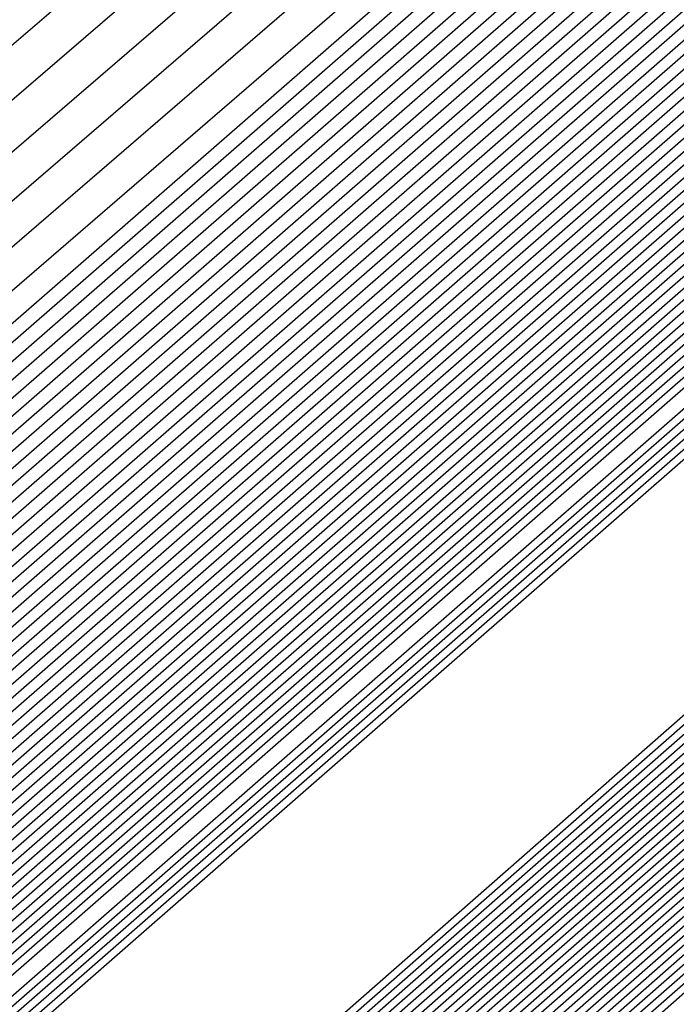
# Model space of a CAD drawing. Extents: x 3249832 to 3255657, y 13789405 to 13793316.
# Tile 1035 of 1056: x 3253212.9677 to 3253213.0352, y 13791261.5522 to 13791261.6534. Entities that reach past the tile are written whole.
import ezdxf

# ---------------------------------------------------------------- set-up
doc = ezdxf.new("R2010")
doc.units = 0
doc.header["$LTSCALE"] = 100
doc.header["$MEASUREMENT"] = 0
for name, color, linetype in [('GRATIO_03231_CON', 1, 'CONTINUOUS'), ('GRATIO_0323_ICON', 1, 'CONTINUOUS'), ('TARGETS_EAST', 7, 'CONTINUOUS')]:
    doc.layers.add(name, color=color, linetype=linetype)

# ---------------------------------------------------------------- blocks, each defined once
blk = doc.blocks.new('Gratio_032316_contours')
at = {"layer": 'GRATIO_03231_CON', "color": 1, "linetype": 'Continuous', "flags": 128}
for points in [[(3253179.55027, 13791232.39503), (3253186.87441, 13791238.77001), (3253201.4775, 13791251.51898), (3253219.20823, 13791267.00714), (3253234.45763, 13791280.32933), (3253243.00028, 13791287.79153), (3253246.14511, 13791290.5444), (3253246.5846, 13791290.94974), (3253247.02187, 13791291.379), (3253250.20254, 13791294.24212), (3253258.88285, 13791301.95866), (3253274.44262, 13791315.73867), (3253292.7559, 13791331.95413), (3253308.32028, 13791345.76753)], [(3253180.16544, 13791232.93802), (3253187.28488, 13791239.13155), (3253201.72516, 13791251.73678), (3253219.33902, 13791267.12228), (3253234.51314, 13791280.37862), (3253243.01644, 13791287.80647), (3253246.14668, 13791290.54676), (3253246.58389, 13791290.95054), (3253247.01645, 13791291.37639), (3253250.16633, 13791294.21318), (3253258.7639, 13791301.85732), (3253274.17605, 13791315.50724), (3253292.31584, 13791331.56933), (3253307.73285, 13791345.25198)], [(3253180.78061, 13791233.481), (3253187.69534, 13791239.49309), (3253201.97282, 13791251.95458), (3253219.46981, 13791267.23741), (3253234.56866, 13791280.42791), (3253243.03259, 13791287.8214), (3253246.14825, 13791290.54912), (3253246.58317, 13791290.95133), (3253247.01103, 13791291.37378), (3253250.13013, 13791294.18424), (3253258.64495, 13791301.75599), (3253273.90947, 13791315.27582), (3253291.87577, 13791331.18453), (3253307.14542, 13791344.73643)], [(3253181.39578, 13791234.02399), (3253188.1058, 13791239.85463), (3253202.22048, 13791252.17237), (3253219.6006, 13791267.35254), (3253234.62418, 13791280.4772), (3253243.04874, 13791287.83633), (3253246.14982, 13791290.55149), (3253246.58246, 13791290.95213), (3253247.00561, 13791291.37117), (3253250.09393, 13791294.15529), (3253258.526, 13791301.65465), (3253273.6429, 13791315.0444), (3253291.4357, 13791330.79973), (3253306.55799, 13791344.22088)], [(3253182.62612, 13791235.10996), (3253188.92672, 13791240.5777), (3253202.71581, 13791252.60797), (3253219.86218, 13791267.58281), (3253234.73522, 13791280.57579), (3253243.08105, 13791287.8662), (3253246.15297, 13791290.55621), (3253246.58103, 13791290.95372), (3253246.99477, 13791291.36594), (3253250.02153, 13791294.09741), (3253258.2881, 13791301.45198), (3253273.10975, 13791314.58156), (3253290.55557, 13791330.03014), (3253305.38313, 13791343.18978)], [(3253183.24129, 13791235.65295), (3253189.33718, 13791240.93924), (3253202.96347, 13791252.82577), (3253219.99297, 13791267.69794), (3253234.79073, 13791280.62508), (3253243.0972, 13791287.88113), (3253246.15454, 13791290.55858), (3253246.58032, 13791290.95452), (3253246.98935, 13791291.36333), (3253249.98532, 13791294.06847), (3253258.16915, 13791301.35065), (3253272.84317, 13791314.35013), (3253290.11551, 13791329.64534), (3253304.7957, 13791342.67423)], [(3253189.74764, 13791241.30078), (3253203.21113, 13791253.04357), (3253220.12376, 13791267.81308), (3253234.84625, 13791280.67437), (3253243.11336, 13791287.89607), (3253246.15611, 13791290.56094), (3253246.57961, 13791290.95531), (3253246.98393, 13791291.36072), (3253249.94912, 13791294.03953), (3253258.05019, 13791301.24931), (3253272.5766, 13791314.11871), (3253289.67544, 13791329.26055), (3253304.20827, 13791342.15868)], [(3253190.1581, 13791241.66232), (3253203.45879, 13791253.26136), (3253220.25455, 13791267.92821), (3253234.90177, 13791280.72366), (3253243.12951, 13791287.911), (3253246.15768, 13791290.5633), (3253246.57889, 13791290.95611), (3253246.97851, 13791291.35811), (3253249.91292, 13791294.01058), (3253257.93124, 13791301.14798), (3253272.31002, 13791313.88729), (3253289.23538, 13791328.87575), (3253303.62084, 13791341.64313)], [(3253190.97902, 13791242.38539), (3253203.95411, 13791253.69696), (3253220.51613, 13791268.15847), (3253235.01281, 13791280.82224), (3253243.16182, 13791287.94087), (3253246.16082, 13791290.56803), (3253246.57747, 13791290.9577), (3253246.96767, 13791291.35288), (3253249.84051, 13791293.9527), (3253257.69334, 13791300.94531), (3253271.77687, 13791313.42445), (3253288.35525, 13791328.10615), (3253302.44598, 13791340.61203)], [(3253191.38948, 13791242.74693), (3253204.20177, 13791253.91476), (3253220.64692, 13791268.27361), (3253235.06832, 13791280.87154), (3253243.17797, 13791287.9558), (3253246.1624, 13791290.57039), (3253246.57675, 13791290.9585), (3253246.96225, 13791291.35027), (3253249.80431, 13791293.92376), (3253257.57439, 13791300.84397), (3253271.51029, 13791313.19303), (3253287.91518, 13791327.72135), (3253301.85855, 13791340.09648)], [(3253191.79994, 13791243.10847), (3253204.44943, 13791254.13256), (3253220.77772, 13791268.38874), (3253235.12384, 13791280.92083), (3253243.19412, 13791287.97073), (3253246.16397, 13791290.57276), (3253246.57604, 13791290.95929), (3253246.95683, 13791291.34766), (3253249.76811, 13791293.89481), (3253257.45544, 13791300.74264), (3253271.24372, 13791312.9616), (3253287.47511, 13791327.33655), (3253301.27112, 13791339.58093)], [(3253192.2104, 13791243.47001), (3253204.69709, 13791254.35035), (3253220.90851, 13791268.50387), (3253235.17936, 13791280.97012), (3253243.21028, 13791287.98567), (3253246.16554, 13791290.57512), (3253246.57533, 13791290.96009), (3253246.95142, 13791291.34505), (3253249.73191, 13791293.86587), (3253257.33649, 13791300.6413), (3253270.97714, 13791312.73018), (3253287.03505, 13791326.95176), (3253300.68369, 13791339.06538)], [(3253193.03132, 13791244.19308), (3253205.19242, 13791254.78595), (3253221.17009, 13791268.73414), (3253235.29039, 13791281.0687), (3253243.24258, 13791288.01553), (3253246.16868, 13791290.57985), (3253246.5739, 13791290.96168), (3253246.94058, 13791291.33982), (3253249.6595, 13791293.80799), (3253257.09858, 13791300.43863), (3253270.44399, 13791312.26734), (3253286.15492, 13791326.18216), (3253299.50883, 13791338.03428)], [(3253193.44178, 13791244.55462), (3253205.44008, 13791255.00375), (3253221.30088, 13791268.84927), (3253235.34591, 13791281.11799), (3253243.25874, 13791288.03047), (3253246.17025, 13791290.58221), (3253246.57319, 13791290.96248), (3253246.93516, 13791291.33721), (3253249.6233, 13791293.77904), (3253256.97963, 13791300.3373), (3253270.17741, 13791312.03592), (3253285.71485, 13791325.79737), (3253298.92139, 13791337.51873)], [(3253193.85224, 13791244.91616), (3253205.68774, 13791255.22155), (3253221.43167, 13791268.9644), (3253235.40143, 13791281.16728), (3253243.27489, 13791288.0454), (3253246.17182, 13791290.58457), (3253246.57247, 13791290.96327), (3253246.92974, 13791291.3346), (3253249.5871, 13791293.7501), (3253256.86068, 13791300.23596), (3253269.91084, 13791311.8045), (3253285.27479, 13791325.41257), (3253298.33396, 13791337.00318)], [(3253194.2627, 13791245.2777), (3253205.9354, 13791255.43934), (3253221.56246, 13791269.07954), (3253235.45695, 13791281.21658), (3253243.29104, 13791288.06033), (3253246.17339, 13791290.58694), (3253246.57176, 13791290.96407), (3253246.92432, 13791291.33198), (3253249.55089, 13791293.72116), (3253256.74173, 13791300.13463), (3253269.64426, 13791311.57307), (3253284.83472, 13791325.02777), (3253297.74653, 13791336.48763)], [(3253195.08362, 13791246.00077), (3253206.43072, 13791255.87494), (3253221.82404, 13791269.3098), (3253235.56798, 13791281.31516), (3253243.32335, 13791288.0902), (3253246.17654, 13791290.59166), (3253246.57033, 13791290.96566), (3253246.91348, 13791291.32676), (3253249.47849, 13791293.66327), (3253256.50383, 13791299.93196), (3253269.11111, 13791311.11023), (3253283.95459, 13791324.25817), (3253296.57167, 13791335.45653)], [(3253195.49408, 13791246.36231), (3253206.67838, 13791256.09274), (3253221.95483, 13791269.42494), (3253235.6235, 13791281.36445), (3253243.3395, 13791288.10513), (3253246.17811, 13791290.59402), (3253246.56962, 13791290.96646), (3253246.90806, 13791291.32415), (3253249.44229, 13791293.63433), (3253256.38488, 13791299.83062), (3253268.84454, 13791310.87881), (3253283.51452, 13791323.87338), (3253295.98424, 13791334.94098)], [(3253195.90454, 13791246.72385), (3253206.92604, 13791256.31054), (3253222.08562, 13791269.54007), (3253235.67902, 13791281.41374), (3253243.35566, 13791288.12007), (3253246.17968, 13791290.59639), (3253246.56891, 13791290.96725), (3253246.90264, 13791291.32154), (3253249.40609, 13791293.60539), (3253256.26593, 13791299.72929), (3253268.57796, 13791310.64739), (3253283.07446, 13791323.48858), (3253295.39681, 13791334.42543)], [(3253196.31501, 13791247.08539), (3253207.1737, 13791256.52833), (3253222.21641, 13791269.6552), (3253235.73454, 13791281.46303), (3253243.37181, 13791288.135), (3253246.18125, 13791290.59875), (3253246.56819, 13791290.96805), (3253246.89722, 13791291.31892), (3253249.36988, 13791293.57645), (3253256.14697, 13791299.62795), (3253268.31138, 13791310.41597), (3253282.63439, 13791323.10378), (3253294.80938, 13791333.90988)], [(3253197.13593, 13791247.80846), (3253207.66903, 13791256.96393), (3253222.47799, 13791269.88547), (3253235.84557, 13791281.56162), (3253243.40412, 13791288.16487), (3253246.18439, 13791290.60348), (3253246.56677, 13791290.96964), (3253246.88638, 13791291.3137), (3253249.29748, 13791293.51856), (3253255.90907, 13791299.42528), (3253267.77823, 13791309.95312), (3253281.75426, 13791322.33419), (3253293.63452, 13791332.87878)], [(3253197.54639, 13791248.17), (3253207.91669, 13791257.18173), (3253222.60878, 13791270.0006), (3253235.90109, 13791281.61091), (3253243.42027, 13791288.1798), (3253246.18596, 13791290.60584), (3253246.56605, 13791290.97044), (3253246.88096, 13791291.31109), (3253249.26128, 13791293.48962), (3253255.79012, 13791299.32395), (3253267.51166, 13791309.7217), (3253281.31419, 13791321.94939), (3253293.04709, 13791332.36323), (3253299.24948, 13791337.92415)], [(3253197.95685, 13791248.53154), (3253208.16435, 13791257.39953), (3253222.73957, 13791270.11573), (3253235.95661, 13791281.6602), (3253243.43643, 13791288.19473), (3253246.18754, 13791290.6082), (3253246.56534, 13791290.97123), (3253246.87554, 13791291.30847), (3253249.22507, 13791293.46068), (3253255.67117, 13791299.22261), (3253267.24508, 13791309.49028), (3253280.87413, 13791321.56459), (3253292.45966, 13791331.84768), (3253298.58416, 13791337.33876)], [(3253198.36731, 13791248.89308), (3253208.41201, 13791257.61732), (3253222.87037, 13791270.23087), (3253236.01213, 13791281.70949), (3253243.45258, 13791288.20967), (3253246.18911, 13791290.61057), (3253246.56463, 13791290.97203), (3253246.87012, 13791291.30586), (3253249.18887, 13791293.43173), (3253255.55222, 13791299.12128), (3253266.9785, 13791309.25886), (3253280.43407, 13791321.17979), (3253291.87223, 13791331.33213), (3253297.91884, 13791336.75338)], [(3253199.18823, 13791249.61615), (3253208.90733, 13791258.05292), (3253223.13195, 13791270.46113), (3253236.12316, 13791281.80807), (3253243.48489, 13791288.23953), (3253246.19225, 13791290.61529), (3253246.5632, 13791290.97362), (3253246.85928, 13791291.30064), (3253249.11647, 13791293.37385), (3253255.31432, 13791298.91861), (3253266.44535, 13791308.79601), (3253279.55394, 13791320.4102), (3253290.69737, 13791330.30103), (3253296.5882, 13791335.58261)], [(3253199.59869, 13791249.97769), (3253209.15499, 13791258.27072), (3253223.26274, 13791270.57626), (3253236.17868, 13791281.85736), (3253243.50104, 13791288.25447), (3253246.19382, 13791290.61766), (3253246.56249, 13791290.97442), (3253246.85386, 13791291.29803), (3253249.08026, 13791293.34491), (3253255.19536, 13791298.81727), (3253266.17878, 13791308.56459), (3253279.11387, 13791320.0254), (3253290.10994, 13791329.78548), (3253295.92288, 13791334.99723)], [(3253200.00915, 13791250.33923), (3253209.40265, 13791258.48852), (3253223.39353, 13791270.6914), (3253236.2342, 13791281.90666), (3253243.51719, 13791288.2694), (3253246.19539, 13791290.62002), (3253246.56177, 13791290.97521), (3253246.84844, 13791291.29541), (3253249.04406, 13791293.31596), (3253255.07641, 13791298.71594), (3253265.9122, 13791308.33317), (3253278.6738, 13791319.6406), (3253289.52251, 13791329.26993), (3253295.25756, 13791334.41184)], [(3253200.41961, 13791250.70077), (3253209.65031, 13791258.70631), (3253223.52432, 13791270.80653), (3253236.28972, 13791281.95595), (3253243.53335, 13791288.28434), (3253246.19696, 13791290.62238), (3253246.56106, 13791290.97601), (3253246.84302, 13791291.2928), (3253249.00786, 13791293.28702), (3253254.95746, 13791298.6146), (3253265.64563, 13791308.10175), (3253278.23374, 13791319.25581), (3253288.93508, 13791328.75438), (3253294.59224, 13791333.82646)], [(3253201.24053, 13791251.42384), (3253210.14563, 13791259.14191), (3253223.7859, 13791271.0368), (3253236.40075, 13791282.05453), (3253243.56565, 13791288.3142), (3253246.20011, 13791290.62711), (3253246.55963, 13791290.9776), (3253246.83219, 13791291.28758), (3253248.93546, 13791293.22914), (3253254.71956, 13791298.41193), (3253265.11248, 13791307.63891), (3253277.35361, 13791318.48621), (3253287.76022, 13791327.72328), (3253293.2616, 13791332.65569)], [(3253201.65099, 13791251.78538), (3253210.3933, 13791259.35971), (3253223.91669, 13791271.15193), (3253236.45627, 13791282.10382), (3253243.58181, 13791288.32914), (3253246.20168, 13791290.62947), (3253246.55892, 13791290.9784), (3253246.82677, 13791291.28496), (3253248.89925, 13791293.20019), (3253254.60061, 13791298.3106), (3253264.8459, 13791307.40749), (3253276.91354, 13791318.10141), (3253287.17279, 13791327.20773)], [(3253215.27891, 13791264.12388), (3253208.32754, 13791257.89481), (3253202.31158, 13791252.48555), (3253202.06145, 13791252.14692), (3253210.64096, 13791259.57751), (3253224.04748, 13791271.26706)], [(3253216.27123, 13791264.99994), (3253209.15191, 13791258.62312), (3253202.92675, 13791253.02854), (3253202.47191, 13791252.50846), (3253210.88862, 13791259.7953), (3253224.17827, 13791271.38219)], [(3253218.25586, 13791266.75207), (3253210.80067, 13791260.07975), (3253204.15709, 13791254.11451), (3253203.29283, 13791253.23153), (3253211.38394, 13791260.2309), (3253224.43985, 13791271.61246)], [(3253219.24818, 13791267.62813), (3253211.62504, 13791260.80806), (3253204.77226, 13791254.6575), (3253203.70329, 13791253.59307), (3253211.6316, 13791260.4487), (3253224.57064, 13791271.72759)], [(3253220.24049, 13791268.50419), (3253212.44942, 13791261.53637), (3253205.38743, 13791255.20049), (3253204.11375, 13791253.95461), (3253211.87926, 13791260.6665), (3253224.70143, 13791271.84272)], [(3253221.23281, 13791269.38026), (3253213.2738, 13791262.26468), (3253206.0026, 13791255.74348), (3253204.52421, 13791254.31615), (3253212.12692, 13791260.88429), (3253224.83222, 13791271.95786)], [(3253223.21744, 13791271.13238), (3253214.92255, 13791263.72131), (3253207.23294, 13791256.82945), (3253205.34514, 13791255.03922), (3253212.62225, 13791261.31989), (3253225.0938, 13791272.18812)], [(3253215.74693, 13791264.44962), (3253207.84811, 13791257.37244), (3253205.7556, 13791255.40076), (3253212.86991, 13791261.53769), (3253225.22459, 13791272.30326)], [(3253216.57131, 13791265.17793), (3253208.46329, 13791257.91542), (3253206.16606, 13791255.7623), (3253213.11757, 13791261.75549), (3253225.35538, 13791272.41839)], [(3253217.39568, 13791265.90624), (3253209.07846, 13791258.45841), (3253206.57652, 13791256.12384), (3253213.36523, 13791261.97329), (3253225.48617, 13791272.53352)], [(3253219.04444, 13791267.36287), (3253210.3088, 13791259.54439), (3253207.39744, 13791256.84691), (3253213.86055, 13791262.40888), (3253225.74775, 13791272.76379)], [(3253219.86882, 13791268.09118), (3253210.92397, 13791260.08737), (3253207.8079, 13791257.20845), (3253214.10821, 13791262.62668), (3253225.87854, 13791272.87892)], [(3253220.69319, 13791268.81949), (3253211.53914, 13791260.63036), (3253208.21836, 13791257.56999), (3253214.35587, 13791262.84448), (3253226.00933, 13791272.99405)]]:
    blk.add_lwpolyline(points, dxfattribs=at)
at = {"layer": 'GRATIO_03231_CON', "color": 5, "linetype": 'Continuous', "flags": 128}
for points in [[(3253178.31993, 13791231.30905), (3253186.05349, 13791238.04694), (3253200.98218, 13791251.08338), (3253218.94665, 13791266.77688), (3253234.34659, 13791280.23075), (3253242.96798, 13791287.76167), (3253246.14197, 13791290.53967), (3253246.58603, 13791290.94815), (3253247.02107, 13791291.37394), (3253250.18182, 13791294.2177), (3253258.80647, 13791301.88356), (3253274.26937, 13791315.56557), (3253292.48955, 13791331.61762), (3253308.02221, 13791345.18354)], [(3253177.70476, 13791230.76607), (3253185.64303, 13791237.6854), (3253200.73452, 13791250.86558), (3253218.81586, 13791266.66175), (3253234.29107, 13791280.18146), (3253242.95182, 13791287.74673), (3253246.1404, 13791290.53731), (3253246.58674, 13791290.94735), (3253247.01436, 13791291.36584), (3253250.12102, 13791294.16091), (3253258.59804, 13791301.69555), (3253273.79626, 13791315.14336), (3253291.70456, 13791330.92064), (3253306.97134, 13791344.25434)], [(3253177.08958, 13791230.22308), (3253185.23257, 13791237.32386), (3253200.48686, 13791250.64779), (3253218.68507, 13791266.54661), (3253234.23556, 13791280.13216), (3253242.93567, 13791287.7318), (3253246.13883, 13791290.53495), (3253246.58745, 13791290.94656), (3253247.00766, 13791291.35773), (3253250.06022, 13791294.10413), (3253258.38961, 13791301.50754), (3253273.32314, 13791314.72115), (3253290.91956, 13791330.22366), (3253305.92046, 13791343.32515)], [(3253176.47441, 13791229.68009), (3253184.82211, 13791236.96232), (3253200.23919, 13791250.42999), (3253218.55428, 13791266.43148), (3253234.18004, 13791280.08287), (3253242.91952, 13791287.71687), (3253246.13725, 13791290.53258), (3253246.58817, 13791290.94576), (3253247.00095, 13791291.34963), (3253249.99942, 13791294.04734), (3253258.18118, 13791301.31953), (3253272.85003, 13791314.29894), (3253290.13456, 13791329.52668), (3253304.86958, 13791342.39595)], [(3253175.24407, 13791228.59412), (3253184.00119, 13791236.23925), (3253199.74387, 13791249.99439), (3253218.2927, 13791266.20121), (3253234.069, 13791279.98429), (3253242.88721, 13791287.687), (3253246.13411, 13791290.52786), (3253246.58959, 13791290.94417), (3253246.98754, 13791291.33342), (3253249.87782, 13791293.93376), (3253257.76432, 13791300.94351), (3253271.9038, 13791313.45451), (3253288.56457, 13791328.13272), (3253302.76783, 13791340.53756)], [(3253196.57706, 13791247.03615), (3253203.47105, 13791253.1938), (3253218.75951, 13791266.60126), (3253234.06971, 13791279.98413), (3253242.88772, 13791287.68662), (3253246.13462, 13791290.52731), (3253246.59031, 13791290.94338), (3253246.98083, 13791291.32532), (3253249.81702, 13791293.87697), (3253257.55589, 13791300.7555), (3253271.43068, 13791313.0323), (3253287.77957, 13791327.43574), (3253301.71695, 13791339.60837)], [(3253196.71057, 13791247.15254), (3253203.58621, 13791253.29381), (3253218.83398, 13791266.66558), (3253234.10345, 13791280.01283), (3253242.89801, 13791287.6948), (3253246.13636, 13791290.52784), (3253246.59102, 13791290.94258), (3253246.97413, 13791291.31721), (3253249.75622, 13791293.82018), (3253257.34746, 13791300.56749), (3253270.95757, 13791312.61009), (3253286.99457, 13791326.73875), (3253300.66608, 13791338.67918)], [(3253196.84408, 13791247.26894), (3253203.70137, 13791253.39382), (3253218.90845, 13791266.7299), (3253234.13718, 13791280.04153), (3253242.9083, 13791287.70297), (3253246.13809, 13791290.52836), (3253246.59174, 13791290.94178), (3253246.96742, 13791291.30911), (3253249.69542, 13791293.76339), (3253257.13903, 13791300.37948), (3253270.48445, 13791312.18788), (3253286.20957, 13791326.04177), (3253299.6152, 13791337.74998)], [(3253197.11109, 13791247.50174), (3253203.93169, 13791253.59384), (3253219.0574, 13791266.85855), (3253234.20465, 13791280.09892), (3253242.92888, 13791287.71932), (3253246.14156, 13791290.52941), (3253246.59316, 13791290.94019), (3253246.95401, 13791291.2929), (3253249.57383, 13791293.64981), (3253256.72217, 13791300.00346), (3253269.53822, 13791311.34346), (3253284.63958, 13791324.64781), (3253297.51345, 13791335.89159)], [(3253197.2446, 13791247.61813), (3253204.04685, 13791253.69384), (3253219.13187, 13791266.92287), (3253234.23839, 13791280.12762), (3253242.93918, 13791287.72749), (3253246.1433, 13791290.52994), (3253246.59388, 13791290.9394), (3253246.9473, 13791291.28479), (3253249.51303, 13791293.59302), (3253256.51374, 13791299.81545), (3253269.06511, 13791310.92125), (3253283.85458, 13791323.95083), (3253296.46257, 13791334.9624)], [(3253197.37811, 13791247.73453), (3253204.16201, 13791253.79385), (3253219.20635, 13791266.98719), (3253234.27212, 13791280.15631), (3253242.94947, 13791287.73567), (3253246.14503, 13791290.53046), (3253246.59459, 13791290.9386), (3253246.9406, 13791291.27669), (3253249.45223, 13791293.53623), (3253256.30531, 13791299.62744), (3253268.59199, 13791310.49904), (3253283.06958, 13791323.25385), (3253295.41169, 13791334.0332)], [(3253197.51162, 13791247.85093), (3253204.27717, 13791253.89386), (3253219.28082, 13791267.05151), (3253234.30586, 13791280.18501), (3253242.95976, 13791287.74384), (3253246.14676, 13791290.53099), (3253246.5953, 13791290.9378), (3253246.93389, 13791291.26859), (3253249.39143, 13791293.47944), (3253256.09688, 13791299.43942), (3253268.11888, 13791310.07683), (3253282.28459, 13791322.55687), (3253294.36082, 13791333.10401)], [(3253197.77863, 13791248.08372), (3253204.50749, 13791254.09388), (3253219.42977, 13791267.18016), (3253234.37333, 13791280.2424), (3253242.98034, 13791287.76019), (3253246.15023, 13791290.53204), (3253246.59673, 13791290.93621), (3253246.92048, 13791291.25238), (3253249.26983, 13791293.36586), (3253255.68002, 13791299.0634), (3253267.17265, 13791309.2324), (3253280.71459, 13791321.16291), (3253292.25906, 13791331.24562), (3253298.86322, 13791336.86351)], [(3253197.91214, 13791248.20012), (3253204.62265, 13791254.19388), (3253219.50424, 13791267.24448), (3253234.40706, 13791280.2711), (3253242.99064, 13791287.76837), (3253246.15197, 13791290.53257), (3253246.59744, 13791290.93542), (3253246.91378, 13791291.24427), (3253249.20903, 13791293.30907), (3253255.47159, 13791298.87539), (3253266.69953, 13791308.81019), (3253279.9296, 13791320.46593), (3253291.20819, 13791330.31643), (3253297.66843, 13791335.81202)], [(3253198.04565, 13791248.31651), (3253204.73781, 13791254.29389), (3253219.57872, 13791267.3088), (3253234.4408, 13791280.2998), (3253243.00093, 13791287.77654), (3253246.1537, 13791290.53309), (3253246.59816, 13791290.93462), (3253246.90707, 13791291.23617), (3253249.14823, 13791293.25228), (3253255.26316, 13791298.68738), (3253266.22642, 13791308.38798), (3253279.1446, 13791319.76895), (3253290.15731, 13791329.38723), (3253296.47364, 13791334.76054)], [(3253198.17916, 13791248.43291), (3253204.85297, 13791254.3939), (3253219.65319, 13791267.37312), (3253234.47453, 13791280.32849), (3253243.01122, 13791287.78471), (3253246.15544, 13791290.53362), (3253246.59887, 13791290.93382), (3253246.90036, 13791291.22806), (3253249.08743, 13791293.19549), (3253255.05473, 13791298.49937), (3253265.7533, 13791307.96577), (3253278.3596, 13791319.07197), (3253289.10643, 13791328.45804), (3253295.27885, 13791333.70905)], [(3253198.44617, 13791248.6657), (3253205.08329, 13791254.59392), (3253219.80214, 13791267.50177), (3253234.542, 13791280.38589), (3253243.0318, 13791287.80106), (3253246.15891, 13791290.53467), (3253246.6003, 13791290.93223), (3253246.88695, 13791291.21186), (3253248.96583, 13791293.08191), (3253254.63787, 13791298.12335), (3253264.80707, 13791307.12135), (3253276.7896, 13791317.678), (3253287.00468, 13791326.59965), (3253292.88927, 13791331.60608), (3253295.95133, 13791334.07094)], [(3253198.57968, 13791248.7821), (3253205.19845, 13791254.69392), (3253219.87661, 13791267.56609), (3253234.57574, 13791280.41459), (3253243.04209, 13791287.80924), (3253246.16064, 13791290.53519), (3253246.60101, 13791290.93144), (3253246.88025, 13791291.20375), (3253248.90503, 13791293.02512), (3253254.42944, 13791297.93534), (3253264.33396, 13791306.69914), (3253276.00461, 13791316.98102), (3253285.9538, 13791325.67045), (3253291.69448, 13791330.55459), (3253294.7416, 13791333.01142)], [(3253198.71319, 13791248.8985), (3253205.31361, 13791254.79393), (3253219.95108, 13791267.63041), (3253234.60947, 13791280.44328), (3253243.05239, 13791287.81741), (3253246.16237, 13791290.53572), (3253246.60172, 13791290.93064), (3253246.87354, 13791291.19565), (3253248.84423, 13791292.96834), (3253254.22101, 13791297.74733), (3253263.86084, 13791306.27693), (3253275.21961, 13791316.28404), (3253284.90293, 13791324.74126), (3253290.49969, 13791329.50311), (3253293.53187, 13791331.9519)], [(3253198.8467, 13791249.0149), (3253205.42877, 13791254.89394), (3253220.02556, 13791267.69473), (3253234.64321, 13791280.47198), (3253243.06268, 13791287.82558), (3253246.16411, 13791290.53624), (3253246.60244, 13791290.92984), (3253246.86684, 13791291.18754), (3253248.78343, 13791292.91155), (3253254.01258, 13791297.55932), (3253263.38773, 13791305.85472), (3253274.43461, 13791315.58706), (3253283.85205, 13791323.81207), (3253289.3049, 13791328.45162), (3253292.32214, 13791330.89237), (3253295.39879, 13791333.38715)], [(3253199.11371, 13791249.24769), (3253205.65909, 13791255.09396), (3253220.17451, 13791267.82338), (3253234.71068, 13791280.52937), (3253243.08326, 13791287.84193), (3253246.16758, 13791290.53729), (3253246.60386, 13791290.92825), (3253246.85342, 13791291.17133), (3253248.66183, 13791292.79797), (3253253.59572, 13791297.1833), (3253262.4415, 13791305.01029), (3253272.86462, 13791314.1931), (3253281.7503, 13791321.95368), (3253286.91532, 13791326.34865), (3253289.90268, 13791328.77333), (3253293.18693, 13791331.45768)], [(3253199.24722, 13791249.36409), (3253205.77425, 13791255.19397), (3253220.24898, 13791267.8877), (3253234.74441, 13791280.55807), (3253243.09355, 13791287.85011), (3253246.16931, 13791290.53782), (3253246.60458, 13791290.92746), (3253246.84672, 13791291.16323), (3253248.60103, 13791292.74118), (3253253.38729, 13791296.99529), (3253261.96839, 13791304.58808), (3253272.07962, 13791313.49612), (3253280.69942, 13791321.02448), (3253285.72053, 13791325.29717), (3253288.69295, 13791327.71381), (3253292.081, 13791330.49295), (3253297.61917, 13791335.1971)], [(3253199.38073, 13791249.48048), (3253205.88941, 13791255.29397), (3253220.32345, 13791267.95202), (3253234.77815, 13791280.58677), (3253243.10385, 13791287.85828), (3253246.17105, 13791290.53834), (3253246.60529, 13791290.92666), (3253246.84001, 13791291.15513), (3253248.54023, 13791292.68439), (3253253.17886, 13791296.80728), (3253261.49527, 13791304.16587), (3253271.29462, 13791312.79914), (3253279.64854, 13791320.09529), (3253284.52574, 13791324.24568), (3253287.48322, 13791326.65429), (3253290.97507, 13791329.52822), (3253296.71525, 13791334.41022)], [(3253199.51424, 13791249.59688), (3253206.00457, 13791255.39398), (3253220.39793, 13791268.01634), (3253234.81188, 13791280.61546), (3253243.11414, 13791287.86646), (3253246.17278, 13791290.53887), (3253246.606, 13791290.92586), (3253246.83331, 13791291.14702), (3253248.47943, 13791292.6276), (3253252.97044, 13791296.61927), (3253261.02215, 13791303.74366), (3253270.50962, 13791312.10216), (3253278.59767, 13791319.16609), (3253283.33095, 13791323.1942), (3253286.27349, 13791325.59476), (3253289.86914, 13791328.56348), (3253295.81132, 13791333.62334)], [(3253199.78125, 13791249.82967), (3253206.23489, 13791255.594), (3253220.54687, 13791268.14499), (3253234.87935, 13791280.67286), (3253243.13472, 13791287.8828), (3253246.17625, 13791290.53992), (3253246.60743, 13791290.92427), (3253246.8199, 13791291.13081), (3253248.35784, 13791292.51402), (3253252.55358, 13791296.24325), (3253260.07593, 13791302.89924), (3253268.93963, 13791310.70819), (3253276.49591, 13791317.3077), (3253280.94137, 13791321.09123), (3253283.85403, 13791323.47572), (3253287.65728, 13791326.63402), (3253294.00347, 13791332.04958)], [(3253199.91476, 13791249.94607), (3253206.35005, 13791255.69401), (3253220.62135, 13791268.20931), (3253234.91309, 13791280.70156), (3253243.14501, 13791287.89098), (3253246.17798, 13791290.54045), (3253246.60814, 13791290.92348), (3253246.81319, 13791291.12271), (3253248.29704, 13791292.45723), (3253252.34515, 13791296.05524), (3253259.60281, 13791302.47703), (3253268.15463, 13791310.01121), (3253275.44504, 13791316.37851), (3253279.74658, 13791320.03974), (3253282.6443, 13791322.4162), (3253286.55135, 13791325.66929), (3253293.09954, 13791331.2627), (3253300.79521, 13791337.86923)], [(3253200.04827, 13791250.06247), (3253206.46521, 13791255.79401), (3253220.69582, 13791268.27363), (3253234.94682, 13791280.73025), (3253243.15531, 13791287.89915), (3253246.17972, 13791290.54097), (3253246.60886, 13791290.92268), (3253246.80649, 13791291.1146), (3253248.23624, 13791292.40044), (3253252.13672, 13791295.86723), (3253259.1297, 13791302.05482), (3253267.36963, 13791309.31423), (3253274.39416, 13791315.44932), (3253278.55179, 13791318.98826), (3253281.43456, 13791321.35667), (3253285.44542, 13791324.70455), (3253292.19561, 13791330.47582), (3253300.12972, 13791337.29016)], [(3253200.18178, 13791250.17887), (3253206.58037, 13791255.89402), (3253220.77029, 13791268.33795), (3253234.98056, 13791280.75895), (3253243.1656, 13791287.90733), (3253246.18145, 13791290.5415), (3253246.60957, 13791290.92188), (3253246.79978, 13791291.1065), (3253248.17544, 13791292.34365), (3253251.92829, 13791295.67922), (3253258.65658, 13791301.63261), (3253266.58464, 13791308.61725), (3253273.34328, 13791314.52012), (3253277.357, 13791317.93677), (3253280.22483, 13791320.29715), (3253284.33949, 13791323.73982), (3253291.29169, 13791329.68894), (3253299.46423, 13791336.71108)], [(3253200.44879, 13791250.41166), (3253206.81069, 13791256.09404), (3253220.91924, 13791268.4666), (3253235.04803, 13791280.81634), (3253243.18618, 13791287.92368), (3253246.18492, 13791290.54255), (3253246.611, 13791290.92029), (3253246.78637, 13791291.09029), (3253248.05384, 13791292.23007), (3253251.51143, 13791295.3032), (3253257.71035, 13791300.78818), (3253265.01464, 13791307.22329), (3253271.24153, 13791312.66173), (3253274.96742, 13791315.8338), (3253277.80537, 13791318.17811), (3253282.12763, 13791321.81036), (3253289.48383, 13791328.11518), (3253298.13324, 13791335.55292)]]:
    blk.add_lwpolyline(points, dxfattribs=at)
at = {"layer": 'GRATIO_0323_ICON', "color": 7, "linetype": 'Continuous', "flags": 128}
for points in [[(3253175.85924, 13791229.13711), (3253184.41165, 13791236.60078), (3253199.99153, 13791250.21219), (3253218.42349, 13791266.31635), (3253234.12452, 13791280.03358), (3253242.90336, 13791287.70193), (3253246.13568, 13791290.53022), (3253246.58888, 13791290.94497), (3253246.99424, 13791291.34152), (3253249.93862, 13791293.99055), (3253257.97275, 13791301.13152), (3253272.37691, 13791313.87673), (3253289.34956, 13791328.8297), (3253303.81871, 13791341.46676)], [(3253182.01095, 13791234.56698), (3253188.51626, 13791240.21616), (3253202.46814, 13791252.39017), (3253219.73139, 13791267.46768), (3253234.6797, 13791280.5265), (3253243.0649, 13791287.85127), (3253246.1514, 13791290.55385), (3253246.58175, 13791290.95293), (3253247.00019, 13791291.36856), (3253250.05773, 13791294.12635), (3253258.40705, 13791301.55332), (3253273.37632, 13791314.81298), (3253290.99564, 13791330.41494), (3253305.97056, 13791343.70533)], [(3253196.97758, 13791247.38534), (3253203.81653, 13791253.49383), (3253218.98293, 13791266.79423), (3253234.17092, 13791280.07022), (3253242.91859, 13791287.71115), (3253246.13983, 13791290.52889), (3253246.59245, 13791290.94099), (3253246.96072, 13791291.301), (3253249.63462, 13791293.7066), (3253256.9306, 13791300.19147), (3253270.01134, 13791311.76567), (3253285.42458, 13791325.34479), (3253298.56432, 13791336.82079)], [(3253197.64512, 13791247.96732), (3253204.39233, 13791253.99387), (3253219.3553, 13791267.11584), (3253234.33959, 13791280.21371), (3253242.97005, 13791287.75202), (3253246.1485, 13791290.53152), (3253246.59602, 13791290.93701), (3253246.92719, 13791291.26048), (3253249.33063, 13791293.42265), (3253255.88845, 13791299.25141), (3253267.64576, 13791309.65462), (3253281.49959, 13791321.85989), (3253293.30994, 13791332.17482)], [(3253198.31266, 13791248.54931), (3253204.96813, 13791254.49391), (3253219.72766, 13791267.43745), (3253234.50827, 13791280.35719), (3253243.02151, 13791287.79289), (3253246.15717, 13791290.53414), (3253246.59958, 13791290.93303), (3253246.89366, 13791291.21996), (3253249.02663, 13791293.1387), (3253254.8463, 13791298.31136), (3253265.28019, 13791307.54356), (3253277.5746, 13791318.37498), (3253288.05556, 13791327.52884), (3253294.08406, 13791332.65756)], [(3253190.56856, 13791242.02386), (3253203.70645, 13791253.47916), (3253220.38534, 13791268.04334), (3253234.95729, 13791280.77295), (3253243.14566, 13791287.92593), (3253246.15925, 13791290.56567), (3253246.57818, 13791290.95691), (3253246.97309, 13791291.35549), (3253249.87672, 13791293.98164), (3253257.81229, 13791301.04664), (3253272.04344, 13791313.65587), (3253288.79531, 13791328.49095), (3253303.03341, 13791341.12758)], [(3253198.9802, 13791249.13129), (3253205.54393, 13791254.99395), (3253220.10003, 13791267.75905), (3253234.67694, 13791280.50068), (3253243.07297, 13791287.83376), (3253246.16584, 13791290.53677), (3253246.60315, 13791290.92905), (3253246.86013, 13791291.17944), (3253248.72263, 13791292.85476), (3253253.80415, 13791297.37131), (3253262.91461, 13791305.43251), (3253273.64961, 13791314.89008), (3253282.80117, 13791322.88287), (3253288.11011, 13791327.40014), (3253291.11241, 13791329.83285), (3253294.29286, 13791332.42241)], [(3253199.64774, 13791249.71328), (3253206.11974, 13791255.49399), (3253220.4724, 13791268.08067), (3253234.84562, 13791280.64416), (3253243.12443, 13791287.87463), (3253246.17452, 13791290.53939), (3253246.60672, 13791290.92507), (3253246.8266, 13791291.13892), (3253248.41864, 13791292.57081), (3253252.76201, 13791296.43126), (3253260.54904, 13791303.32145), (3253269.72463, 13791311.40518), (3253277.54679, 13791318.2369), (3253282.13616, 13791322.14271), (3253285.06376, 13791324.53524), (3253288.76321, 13791327.59875), (3253294.90739, 13791332.83646)], [(3253200.31528, 13791250.29526), (3253206.69554, 13791255.99403), (3253220.84477, 13791268.40227), (3253235.01429, 13791280.78765), (3253243.17589, 13791287.9155), (3253246.18319, 13791290.54202), (3253246.61028, 13791290.92109), (3253246.79307, 13791291.0984), (3253248.11464, 13791292.28686), (3253251.71986, 13791295.49121), (3253258.18347, 13791301.21039), (3253265.79964, 13791307.92027), (3253272.29241, 13791313.59093), (3253276.16221, 13791316.88528), (3253279.0151, 13791319.23763), (3253283.23356, 13791322.77509), (3253290.38776, 13791328.90206), (3253298.79874, 13791336.132)], [(3253192.62086, 13791243.83154), (3253204.94475, 13791254.56815), (3253221.0393, 13791268.61901), (3253235.23488, 13791281.01941), (3253243.22643, 13791288.0006), (3253246.16711, 13791290.57748), (3253246.57461, 13791290.96089), (3253246.946, 13791291.34243), (3253249.6957, 13791293.83693), (3253257.21754, 13791300.53997), (3253270.71056, 13791312.49876), (3253286.59498, 13791326.56696), (3253300.09626, 13791338.54983)], [(3253194.67316, 13791245.63924), (3253206.18306, 13791255.65714), (3253221.69325, 13791269.19467), (3253235.51247, 13791281.26587), (3253243.3072, 13791288.07527), (3253246.17497, 13791290.5893), (3253246.57105, 13791290.96487), (3253246.9189, 13791291.32937), (3253249.51469, 13791293.69222), (3253256.62278, 13791300.03329), (3253269.37769, 13791311.34165), (3253284.39466, 13791324.64297), (3253297.1591, 13791335.97208)], [(3253196.72547, 13791247.44693), (3253207.42136, 13791256.74613), (3253222.3472, 13791269.77033), (3253235.79006, 13791281.51232), (3253243.38797, 13791288.14993), (3253246.18282, 13791290.60111), (3253246.56748, 13791290.96885), (3253246.8918, 13791291.31631), (3253249.33368, 13791293.5475), (3253256.02802, 13791299.52662), (3253268.04481, 13791310.18454), (3253282.19433, 13791322.71898), (3253294.22195, 13791333.39433)], [(3253198.77777, 13791249.25461), (3253208.65967, 13791257.83512), (3253223.00116, 13791270.346), (3253236.06765, 13791281.75878), (3253243.46873, 13791288.2246), (3253246.19068, 13791290.61293), (3253246.56391, 13791290.97283), (3253246.8647, 13791291.30325), (3253249.15267, 13791293.40279), (3253255.43327, 13791299.01994), (3253266.71193, 13791309.02744), (3253279.994, 13791320.795), (3253291.2848, 13791330.81658), (3253297.25352, 13791336.168)], [(3253200.83007, 13791251.06231), (3253209.89797, 13791258.92411), (3253223.65511, 13791270.92166), (3253236.34523, 13791282.00524), (3253243.5495, 13791288.29927), (3253246.19853, 13791290.62475), (3253246.56034, 13791290.9768), (3253246.83761, 13791291.29019), (3253248.97166, 13791293.25808), (3253254.83851, 13791298.51327), (3253265.37905, 13791307.87033), (3253277.79367, 13791318.87101), (3253288.34765, 13791328.23883), (3253293.92692, 13791333.24107)], [(3253217.26355, 13791265.876), (3253209.97629, 13791259.35143), (3253203.54192, 13791253.57153), (3253202.88237, 13791252.87), (3253211.13628, 13791260.0131), (3253224.30906, 13791271.49733)], [(3253222.22513, 13791270.25632), (3253214.09818, 13791262.993), (3253206.61777, 13791256.28646), (3253204.93468, 13791254.67769), (3253212.37458, 13791261.10209), (3253224.96301, 13791272.07299)], [(3253218.22006, 13791266.63456), (3253209.69363, 13791259.0014), (3253206.98698, 13791256.48538), (3253213.61289, 13791262.19108), (3253225.61696, 13791272.64865)]]:
    blk.add_lwpolyline(points, dxfattribs=at)

msp = doc.modelspace()

# ---------------------------------------------------------------- block references
at = {"layer": 'TARGETS_EAST'}
msp.add_blockref('Gratio_032316_contours', (0, 0), dxfattribs=at)

doc.saveas('drawing.dxf')
